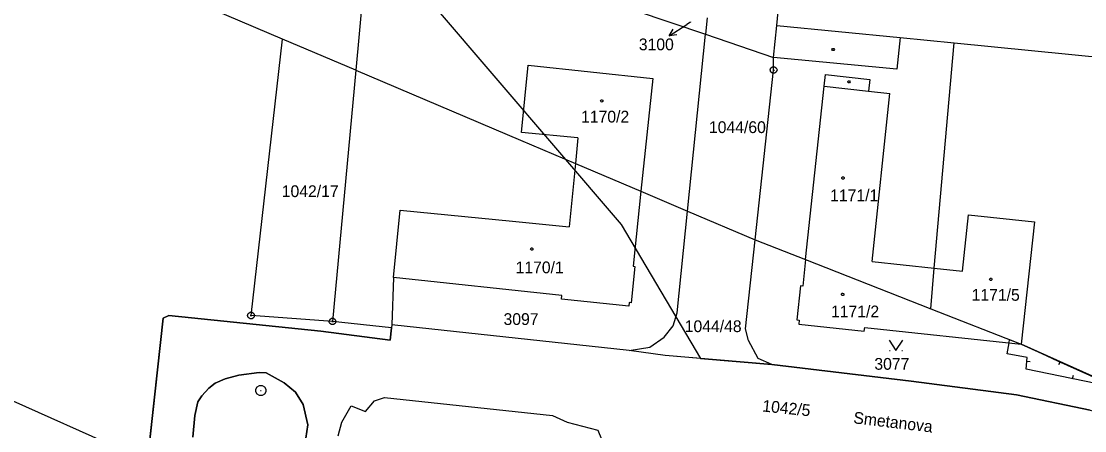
# Model space of a CAD drawing. Extents: x -777309 to -774195, y -1144706 to -1143600.
# Drawn here: x -775406.4 to -775252.8, y -1144349.8 to -1144290.6 of the extents above; entities that cross this region are included whole.
import ezdxf

# ---------------------------------------------------------------- set-up
doc = ezdxf.new("R2010")
doc.units = 0
for name, color, linetype in [('1', 7, 'Continuous'), ('11', 7, 'Continuous'), ('12', 7, 'Continuous'), ('13', 7, 'Continuous'), ('2', 7, 'Continuous'), ('3', 7, 'Continuous'), ('4', 7, 'Continuous'), ('5', 7, 'Continuous'), ('7', 7, 'Continuous'), ('8', 7, 'Continuous')]:
    doc.layers.add(name, color=color, linetype=linetype)

msp = doc.modelspace()

# ---------------------------------------------------------------- linework, layer by layer
at = {"layer": '1'}
for p, q in [((-775297.22, -1144291.22), (-775294.69, -1144263.54)), ((-775368.6, -1144293.2), (-775405.59, -1144277.47)), ((-775356.87, -1144285.07), (-775358.04, -1144297.68)), ((-775317.7, -1144289.07), (-775307.55, -1144292.51)), ((-775307.31, -1144290.13), (-775307.55, -1144292.51)), ((-775297.71, -1144295.85), (-775297.22, -1144291.22)), ((-775297.22, -1144291.22), (-775279.43, -1144292.98)), ((-775373.15, -1144333.15), (-775368.6, -1144293.2)), ((-775358.04, -1144297.68), (-775368.6, -1144293.2)), ((-775310.14, -1144318.05), (-775307.55, -1144292.51)), ((-775307.55, -1144292.51), (-775297.71, -1144295.85)), ((-775279.43, -1144292.98), (-775271.6, -1144293.75)), ((-775274.48, -1144326.3), (-775271.6, -1144293.75)), ((-775271.6, -1144293.75), (-775239.33, -1144296.93)), ((-775297.7, -1144297.68), (-775297.71, -1144295.85)), ((-775358.04, -1144297.68), (-775361.4, -1144334)), ((-775358.04, -1144297.68), (-775334.23, -1144307.8)), ((-775300.37, -1144322.2), (-775297.7, -1144297.68)), ((-775334.23, -1144307.8), (-775326.32, -1144311.17)), ((-775326.32, -1144311.17), (-775316.86, -1144315.19)), ((-775316.86, -1144315.19), (-775317.99, -1144326.02)), ((-775316.86, -1144315.19), (-775310.14, -1144318.05)), ((-775311.63, -1144332.74), (-775310.14, -1144318.05)), ((-775310.14, -1144318.05), (-775300.37, -1144322.2)), ((-775301.77, -1144335.08), (-775300.37, -1144322.2)), ((-775300.37, -1144322.2), (-775293.07, -1144325.07)), ((-775317.99, -1144326.02), (-775317.74, -1144326.04)), ((-775293.07, -1144325.07), (-775293.48, -1144328.88)), ((-775293.07, -1144325.07), (-775275, -1144332.17)), ((-775275, -1144332.17), (-775274.48, -1144326.3)), ((-775352.58, -1144327.67), (-775352.84, -1144334.48)), ((-775293.83, -1144328.85), (-775294.35, -1144333.79)), ((-775293.48, -1144328.88), (-775293.83, -1144328.85)), ((-775275, -1144332.17), (-775261.93, -1144337.3)), ((-775388.13, -1144354.18), (-775385.87, -1144333.51)), ((-775385.87, -1144333.51), (-775385.03, -1144333.14)), ((-775385.03, -1144333.14), (-775363.07, -1144335.42)), ((-775361.4, -1144334), (-775373.15, -1144333.15)), ((-775312.2, -1144334.62), (-775311.63, -1144332.74)), ((-775352.89, -1144334.93), (-775361.4, -1144334)), ((-775353.07, -1144336.72), (-775352.89, -1144334.93)), ((-775352.84, -1144334.48), (-775352.89, -1144334.93)), ((-775318.54, -1144338.18), (-775352.84, -1144334.48)), ((-775313.52, -1144336.29), (-775312.2, -1144334.62)), ((-775301.32, -1144336.73), (-775301.77, -1144335.08)), ((-775294.35, -1144333.79), (-775294, -1144333.83)), ((-775294, -1144333.83), (-775294.06, -1144334.38)), ((-775294.06, -1144334.38), (-775284.59, -1144335.4)), ((-775284.59, -1144335.4), (-775284.53, -1144334.88)), ((-775284.53, -1144334.88), (-775261.93, -1144337.3)), ((-775363.07, -1144335.42), (-775353.07, -1144336.72)), ((-775315.57, -1144337.72), (-775313.52, -1144336.29)), ((-775299.9, -1144339.36), (-775301.32, -1144336.73)), ((-775318.54, -1144338.18), (-775315.57, -1144337.72)), ((-775313.36, -1144338.94), (-775318.54, -1144338.18)), ((-775244.01, -1144345.37), (-775261.93, -1144337.3)), ((-775297.97, -1144340.23), (-775313.36, -1144338.94)), ((-775297.97, -1144340.23), (-775299.9, -1144339.36)), ((-775374.94, -1144341.74), (-775371.99, -1144341.37)), ((-775371.99, -1144341.37), (-775370.97, -1144341.43)), ((-775370.97, -1144341.43), (-775368.36, -1144342.85)), ((-775277.83, -1144342.65), (-775297.97, -1144340.23)), ((-775379.26, -1144343.66), (-775378.34, -1144342.94)), ((-775378.34, -1144342.94), (-775376.9, -1144342.31)), ((-775376.9, -1144342.31), (-775374.94, -1144341.74)), ((-775368.36, -1144342.85), (-775366.76, -1144344.24)), ((-775262.59, -1144344.6), (-775277.83, -1144342.65)), ((-775388.13, -1144354.18), (-775411.19, -1144343.87)), ((-775380.26, -1144344.77), (-775379.26, -1144343.66)), ((-775366.76, -1144344.24), (-775365.64, -1144345.98)), ((-775381.29, -1144347.59), (-775380.83, -1144345.6)), ((-775380.83, -1144345.6), (-775380.26, -1144344.77)), ((-775365.64, -1144345.98), (-775364.98, -1144348.92)), ((-775356.63, -1144347.01), (-775355.33, -1144345.46)), ((-775355.33, -1144345.46), (-775353.88, -1144345)), ((-775353.88, -1144345), (-775329.64, -1144347.57)), ((-775251.95, -1144346.82), (-775262.59, -1144344.6)), ((-775360.06, -1144348.55), (-775358.72, -1144346.19)), ((-775358.72, -1144346.19), (-775356.63, -1144347.01)), ((-775329.64, -1144347.57), (-775327.49, -1144348.55)), ((-775381.59, -1144350.71), (-775381.29, -1144347.59)), ((-775364.98, -1144348.92), (-775365.24, -1144350.84)), ((-775360.56, -1144350.54), (-775360.06, -1144348.55)), ((-775327.49, -1144348.55), (-775323.08, -1144349.72)), ((-775323.08, -1144349.72), (-775321.94, -1144352.56))]:
    msp.add_line(p, q, dxfattribs=at)
msp.add_lwpolyline([(-775317.74, -1144326.04), (-775318.25, -1144331.31), (-775318.54, -1144331.28), (-775318.6, -1144331.78), (-775328.31, -1144330.76), (-775328.26, -1144330.26), (-775352.58, -1144327.67)], dxfattribs=at)
at = {"layer": '11'}
for points in [[(-775527.1, -1144232.12), (-775510.91, -1144230.43), (-775497.58, -1144231.53), (-775475.5, -1144233.35), (-775431.56, -1144243.14), (-775401.57, -1144257.3), (-775393.93, -1144261.61), (-775347.01, -1144288.12), (-775319.73, -1144319.98), (-775311.81, -1144333.34), (-775308.24, -1144339.37)], [(-775308.24, -1144339.37), (-775313.36, -1144338.94), (-775318.54, -1144338.18), (-775352.84, -1144334.48), (-775352.89, -1144334.93), (-775353.07, -1144336.72), (-775363.07, -1144335.42), (-775385.03, -1144333.14), (-775385.87, -1144333.51), (-775388.13, -1144354.18)], [(-775308.24, -1144339.37), (-775297.97, -1144340.23), (-775277.83, -1144342.65), (-775262.59, -1144344.6), (-775251.95, -1144346.82), (-775244.32, -1144348.69), (-775227.51, -1144352.79), (-775218.28, -1144355.05), (-775213.28, -1144356.23), (-775192.34, -1144361.18), (-775189.15, -1144361.13), (-775180.09, -1144362.23), (-775180.7, -1144372.14), (-775179.02, -1144372.13), (-775201.2, -1144431.58), (-775249.17, -1144413.49)], [(-775365.24, -1144350.84), (-775364.98, -1144348.92), (-775365.64, -1144345.98), (-775366.76, -1144344.24), (-775368.36, -1144342.85), (-775370.97, -1144341.43), (-775371.99, -1144341.37), (-775374.94, -1144341.74), (-775376.9, -1144342.31), (-775378.34, -1144342.94), (-775379.26, -1144343.66), (-775380.26, -1144344.77), (-775380.83, -1144345.6), (-775381.29, -1144347.59), (-775381.59, -1144350.71)]]:
    msp.add_lwpolyline(points, dxfattribs=at)
at = {"layer": '12'}
for p, q in [((-775334.12, -1144306.68), (-775333.15, -1144296.98)), ((-775333.15, -1144296.98), (-775315.15, -1144298.9)), ((-775315.15, -1144298.9), (-775316.86, -1144315.19)), ((-775293.07, -1144325.07), (-775290.4, -1144300.03)), ((-775290.4, -1144300.03), (-775283.98, -1144300.72)), ((-775283.98, -1144300.72), (-775280.9, -1144301.05)), ((-775283.48, -1144325.34), (-775280.9, -1144301.05)), ((-775325.95, -1144307.49), (-775334.12, -1144306.68)), ((-775325.95, -1144307.49), (-775326.32, -1144311.17)), ((-775326.32, -1144311.17), (-775327.23, -1144320.33)), ((-775316.86, -1144315.19), (-775317.99, -1144326.02)), ((-775352.58, -1144327.67), (-775351.61, -1144317.92)), ((-775351.61, -1144317.92), (-775335.39, -1144319.52)), ((-775335.39, -1144319.52), (-775327.23, -1144320.33)), ((-775270.43, -1144326.73), (-775269.55, -1144318.6)), ((-775269.55, -1144318.6), (-775260.03, -1144319.62)), ((-775260.03, -1144319.62), (-775261.93, -1144337.3)), ((-775317.99, -1144326.02), (-775317.74, -1144326.04)), ((-775293.07, -1144325.07), (-775293.48, -1144328.88)), ((-775283.48, -1144325.34), (-775274.48, -1144326.3)), ((-775274.48, -1144326.3), (-775270.43, -1144326.73)), ((-775293.83, -1144328.85), (-775294.35, -1144333.79)), ((-775293.48, -1144328.88), (-775293.83, -1144328.85)), ((-775294.35, -1144333.79), (-775294, -1144333.83)), ((-775294, -1144333.83), (-775294.06, -1144334.38)), ((-775294.06, -1144334.38), (-775284.59, -1144335.4)), ((-775284.59, -1144335.4), (-775284.53, -1144334.88)), ((-775284.53, -1144334.88), (-775261.93, -1144337.3))]:
    msp.add_line(p, q, dxfattribs=at)
msp.add_lwpolyline([(-775317.74, -1144326.04), (-775318.25, -1144331.31), (-775318.54, -1144331.28), (-775318.6, -1144331.78), (-775328.31, -1144330.76), (-775328.26, -1144330.26), (-775352.58, -1144327.67)], dxfattribs=at)
at = {"layer": '13'}
for p, q in [((-775261.13, -1144339.75), (-775260.63, -1144339.78)), ((-775256.31, -1144339.83), (-775256.52, -1144340.29)), ((-775254.5, -1144342.27), (-775254.39, -1144341.78))]:
    msp.add_line(p, q, dxfattribs=at)
msp.add_lwpolyline([(-775263.64, -1144336.63), (-775261.93, -1144337.3), (-775258.95, -1144338.64), (-775256.67, -1144339.67), (-775247.88, -1144343.63), (-775261.21, -1144340.89), (-775261.09, -1144339.21), (-775263.97, -1144338.69), (-775263.69, -1144337.11)], close=True, dxfattribs=at)
at = {"layer": '3'}
for p, q in [((-775280.97, -1144338.21), (-775280.87, -1144338.21)), ((-775279.17, -1144338.21), (-775279.07, -1144338.21))]:
    msp.add_line(p, q, dxfattribs=at)
msp.add_lwpolyline([(-775281.02, -1144336.71), (-775280.02, -1144338.21), (-775279.02, -1144336.71)], dxfattribs=at)
at = {"layer": '4'}
for p, q in [((-775279.43, -1144292.98), (-775279.88, -1144297.55)), ((-775279.88, -1144297.55), (-775297.71, -1144295.85)), ((-775334.12, -1144306.68), (-775333.15, -1144296.98)), ((-775333.15, -1144296.98), (-775315.15, -1144298.9)), ((-775290.4, -1144300.03), (-775290.22, -1144298.34)), ((-775290.22, -1144298.34), (-775283.8, -1144299.03)), ((-775315.15, -1144298.9), (-775316.86, -1144315.19)), ((-775283.8, -1144299.03), (-775283.98, -1144300.72)), ((-775293.07, -1144325.07), (-775290.4, -1144300.03)), ((-775290.4, -1144300.03), (-775283.98, -1144300.72)), ((-775283.98, -1144300.72), (-775280.9, -1144301.05)), ((-775283.48, -1144325.34), (-775280.9, -1144301.05)), ((-775325.95, -1144307.49), (-775334.12, -1144306.68)), ((-775325.95, -1144307.49), (-775326.32, -1144311.17)), ((-775326.32, -1144311.17), (-775327.23, -1144320.33)), ((-775352.58, -1144327.67), (-775351.61, -1144317.92)), ((-775351.61, -1144317.92), (-775335.39, -1144319.52)), ((-775335.39, -1144319.52), (-775327.23, -1144320.33)), ((-775270.43, -1144326.73), (-775269.55, -1144318.6)), ((-775269.55, -1144318.6), (-775260.03, -1144319.62)), ((-775260.03, -1144319.62), (-775261.93, -1144337.3)), ((-775283.48, -1144325.34), (-775274.48, -1144326.3)), ((-775274.48, -1144326.3), (-775270.43, -1144326.73))]:
    msp.add_line(p, q, dxfattribs=at)
at = {"layer": '5'}
for points in [[(-775289, -1144294.57), (-775288.91, -1144294.72), (-775289, -1144294.87), (-775289.18, -1144294.87), (-775289.27, -1144294.72), (-775289.18, -1144294.57)], [(-775286.72, -1144299.22), (-775286.63, -1144299.37), (-775286.72, -1144299.52), (-775286.9, -1144299.52), (-775286.99, -1144299.37), (-775286.9, -1144299.22)], [(-775322.5, -1144301.96), (-775322.4, -1144301.98), (-775322.35, -1144302.07), (-775322.33, -1144302.13), (-775322.35, -1144302.22), (-775322.43, -1144302.29), (-775322.5, -1144302.3), (-775322.59, -1144302.27), (-775322.65, -1144302.21), (-775322.67, -1144302.13), (-775322.65, -1144302.04), (-775322.57, -1144301.97)], [(-775287.67, -1144313.11), (-775287.57, -1144313.13), (-775287.52, -1144313.22), (-775287.5, -1144313.28), (-775287.52, -1144313.37), (-775287.6, -1144313.44), (-775287.67, -1144313.45), (-775287.76, -1144313.42), (-775287.82, -1144313.36), (-775287.84, -1144313.28), (-775287.82, -1144313.19), (-775287.74, -1144313.12)], [(-775332.63, -1144323.37), (-775332.53, -1144323.39), (-775332.48, -1144323.48), (-775332.46, -1144323.54), (-775332.48, -1144323.63), (-775332.56, -1144323.7), (-775332.63, -1144323.71), (-775332.72, -1144323.68), (-775332.78, -1144323.62), (-775332.8, -1144323.54), (-775332.78, -1144323.45), (-775332.7, -1144323.38)], [(-775266.32, -1144327.75), (-775266.22, -1144327.77), (-775266.17, -1144327.86), (-775266.15, -1144327.92), (-775266.17, -1144328.01), (-775266.25, -1144328.08), (-775266.32, -1144328.09), (-775266.41, -1144328.06), (-775266.47, -1144328), (-775266.49, -1144327.92), (-775266.47, -1144327.83), (-775266.39, -1144327.76)], [(-775287.72, -1144329.92), (-775287.62, -1144329.94), (-775287.57, -1144330.03), (-775287.55, -1144330.09), (-775287.57, -1144330.18), (-775287.65, -1144330.25), (-775287.72, -1144330.26), (-775287.81, -1144330.23), (-775287.87, -1144330.17), (-775287.89, -1144330.09), (-775287.87, -1144330), (-775287.79, -1144329.93)]]:
    msp.add_lwpolyline(points, close=True, dxfattribs=at)
at = {"layer": '7'}
for p in [(-775312.76, -1144292.72), (-775309.71, -1144290.77)]:
    msp.add_line(p, (-775310.23, -1144291.1), dxfattribs=at)
msp.add_lwpolyline([(-775311.65, -1144292.6), (-775312.76, -1144292.72), (-775312.18, -1144291.76)], dxfattribs=at)
at = {"layer": '8'}
for p, q in [((-775297.82, -1144297.68), (-775297.58, -1144297.68)), ((-775373.27, -1144333.15), (-775373.03, -1144333.15)), ((-775361.52, -1144334), (-775361.28, -1144334)), ((-775371.79, -1144343.97), (-775371.69, -1144343.97))]:
    msp.add_line(p, q, dxfattribs=at)
for points in [[(-775297.55, -1144297.2), (-775297.3, -1144297.38), (-775297.2, -1144297.67), (-775297.3, -1144297.96), (-775297.55, -1144298.14), (-775297.86, -1144298.14), (-775298.11, -1144297.96), (-775298.21, -1144297.67), (-775298.11, -1144297.38), (-775297.86, -1144297.2)], [(-775373, -1144332.67), (-775372.75, -1144332.85), (-775372.65, -1144333.14), (-775372.75, -1144333.43), (-775373, -1144333.61), (-775373.31, -1144333.61), (-775373.56, -1144333.43), (-775373.66, -1144333.14), (-775373.56, -1144332.85), (-775373.31, -1144332.67)], [(-775361.25, -1144333.52), (-775361, -1144333.7), (-775360.9, -1144333.99), (-775361, -1144334.28), (-775361.25, -1144334.46), (-775361.56, -1144334.46), (-775361.81, -1144334.28), (-775361.91, -1144333.99), (-775361.81, -1144333.7), (-775361.56, -1144333.52)], [(-775371.55, -1144343.25), (-775371.21, -1144343.44), (-775371.02, -1144343.78), (-775371.02, -1144344.17), (-775371.21, -1144344.51), (-775371.55, -1144344.7), (-775371.94, -1144344.7), (-775372.28, -1144344.51), (-775372.47, -1144344.17), (-775372.47, -1144343.78), (-775372.28, -1144343.44), (-775371.94, -1144343.25)]]:
    msp.add_lwpolyline(points, close=True, dxfattribs=at)

# ---------------------------------------------------------------- texts
at = {"layer": '2'}
for s, height, p in [('3100', 0.1, (-775309.85, -1144290.77)), ('1170/2', 1.7, (-775325.5, -1144305.26)), ('1044/60', 1.7, (-775307.03, -1144306.78)), ('1042/17', 1.7, (-775368.73, -1144316.03)), ('1171/1', 1.7, (-775289.53, -1144316.63)), ('1170/1', 1.7, (-775334.96, -1144327.04)), ('1171/5', 1.7, (-775269.09, -1144331.01)), ('1171/2', 1.7, (-775289.4, -1144333.41)), ('3097', 1.7, (-775336.7, -1144334.51)), ('1044/48', 1.7, (-775310.53, -1144335.54)), ('3077', 1.7, (-775283.14, -1144340.98))]:
    msp.add_text(s, height=height, dxfattribs=at).set_placement(p)
msp.add_text('1042/5', height=1.7, rotation=354.0879, dxfattribs=at).set_placement((-775299.38, -1144347))
at = {"layer": '7'}
msp.add_text('3100', height=1.7, dxfattribs=at).set_placement((-775317.16, -1144294.82))
msp.add_text('Smetanova', height=1.7, rotation=353.2858, dxfattribs=at).set_placement((-775286.24, -1144348.71))

doc.saveas('drawing.dxf')
